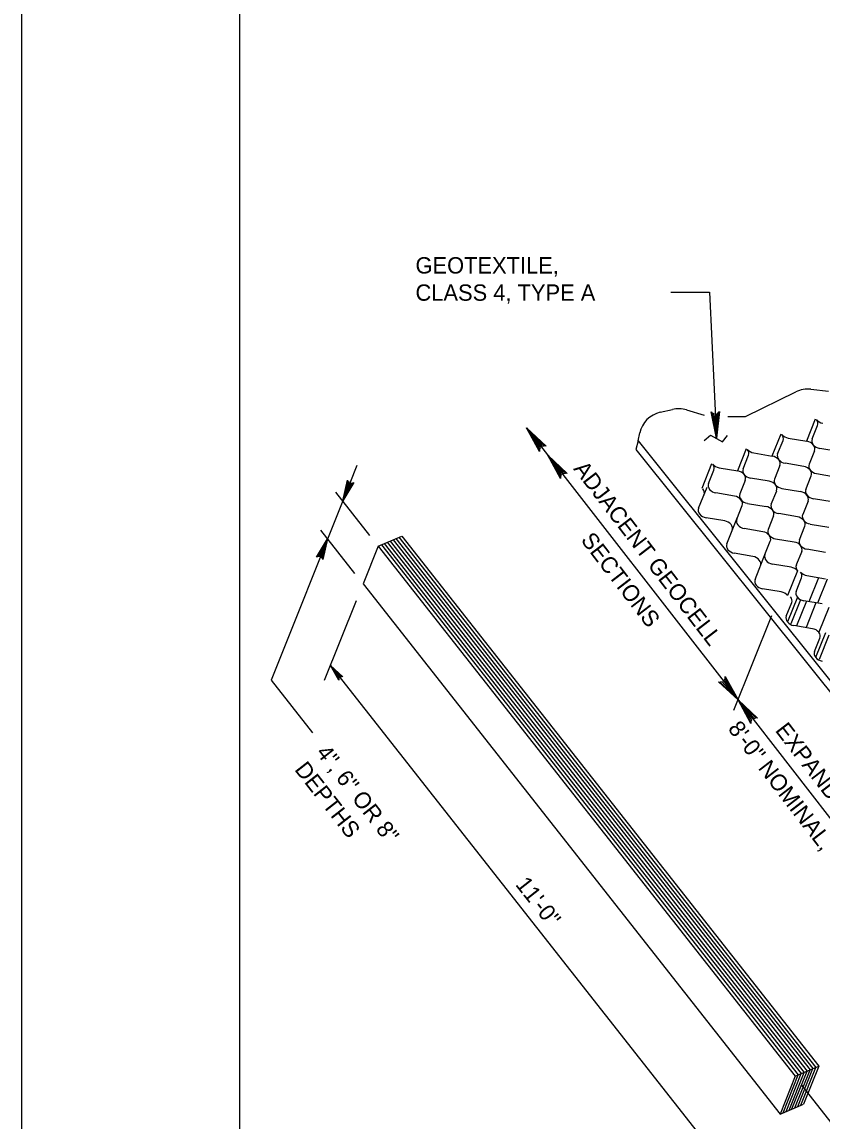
# Model space of a CAD drawing. Extents: x 638850 to 644908, y 297188 to 298900.
# Drawn here: x 638850.4 to 638997.2, y 298222.9 to 298424.5 of the extents above; entities that cross this region are included whole.
import ezdxf

# ---------------------------------------------------------------- set-up
doc = ezdxf.new("R2010")
doc.units = 0
for name, color, linetype in [('1', 7, 'Continuous'), ('10', 7, 'Continuous'), ('2', 7, 'Continuous'), ('3', 7, 'Continuous'), ('6', 7, 'Continuous'), ('PLT-BNDY', 7, 'Continuous')]:
    doc.layers.add(name, color=color, linetype=linetype)

msp = doc.modelspace()

# ---------------------------------------------------------------- linework, layer by layer
at = {"layer": '1'}
for p, q in [((638890.44, 298068.53), (638890.44, 298632.53)), ((638969.46, 298374.92), (638976.61, 298374.92)), ((638976.61, 298374.92), (638977.86, 298348.18)), ((638995.18, 298357.12), (638998.42, 298356.77)), ((638983.21, 298352.11), (638992.43, 298356.64)), ((638967.54, 298352.92), (638969.78, 298353.44)), ((638972.38, 298353.35), (638975.59, 298352.37)), ((638979.96, 298352.11), (638983.21, 298352.11)), ((638963.47, 298347.69), (638963.78, 298349.12)), ((638963.47, 298347.69), (638963.08, 298346.1))]:
    msp.add_line(p, q, dxfattribs=at)
for points in [[(638978.23, 298352.81), (638977.9, 298352.63), (638977.86, 298348.18), (638978.23, 298352.81), (638978.42, 298353.06), (638977.86, 298348.18), (638977.44, 298352.6), (638977.1, 298352.75), (638977.86, 298348.18), (638976.87, 298352.99), (638977.1, 298352.75)], [(638945.39, 298346.04), (638945.55, 298346.38), (638943.02, 298350.04), (638945.39, 298346.04), (638945.37, 298345.73), (638943.02, 298350.04), (638945.91, 298346.67), (638946.27, 298346.74), (638943.02, 298350.04), (638946.6, 298346.68), (638946.27, 298346.74)], [(638975.59, 298347.73), (638976.75, 298348.71), (638978.98, 298347.47), (638979.87, 298348.63)], [(638949.27, 298341.05), (638949.43, 298341.39), (638946.9, 298345.04), (638949.27, 298341.05), (638949.26, 298340.74), (638946.9, 298345.04), (638949.79, 298341.68), (638950.15, 298341.75), (638946.9, 298345.04), (638950.48, 298341.69), (638950.15, 298341.75)], [(638911.08, 298339.9), (638910.79, 298339.87), (638909.28, 298336.65), (638911.08, 298339.9), (638911.31, 298340.02), (638909.28, 298336.65), (638910.44, 298340.01), (638910.24, 298340.23), (638909.28, 298336.65), (638910.15, 298340.48), (638910.24, 298340.23)], [(638904.7, 298326.45), (638905, 298326.48), (638906.51, 298329.71), (638904.7, 298326.45), (638904.48, 298326.34), (638906.51, 298329.71), (638905.35, 298326.35), (638905.55, 298326.13), (638906.51, 298329.71), (638905.64, 298325.88), (638905.55, 298326.13)], [(638908.55, 298303.97), (638908.65, 298304.18), (638907.05, 298306.47), (638908.55, 298303.97), (638908.55, 298303.77), (638907.05, 298306.47), (638908.88, 298304.36), (638909.11, 298304.41), (638907.05, 298306.47), (638909.31, 298304.37), (638909.11, 298304.41)], [(638979.44, 298304.11), (638979.29, 298303.77), (638981.82, 298300.12), (638979.44, 298304.11), (638979.46, 298304.42), (638981.82, 298300.12), (638978.92, 298303.48), (638978.56, 298303.41), (638981.82, 298300.12), (638978.23, 298303.47), (638978.56, 298303.41)], [(638984.19, 298296.12), (638984.35, 298296.46), (638981.82, 298300.12), (638984.19, 298296.12), (638984.18, 298295.81), (638981.82, 298300.12), (638984.72, 298296.75), (638985.08, 298296.82), (638981.82, 298300.12), (638985.4, 298296.76), (638985.08, 298296.82)]]:
    msp.add_lwpolyline(points, dxfattribs=at)
for centre, start, end in [((638994.64, 298352.15), 83.8263, 116.1882), ((638970.91, 298348.57), 72.9319, 103.0527), ((638968.67, 298348.05), 103.0527, 167.6683)]:
    msp.add_arc(centre, 5, start, end, dxfattribs=at)
at = {"layer": '10'}
for p, q in [((638916.91, 298328.83), (638993.42, 298231.56)), ((638917.45, 298329.06), (638993.96, 298231.79)), ((638917.98, 298329.29), (638994.49, 298232.02)), ((638918.52, 298329.52), (638995.03, 298232.25)), ((638919.05, 298329.75), (638995.56, 298232.48)), ((638919.59, 298329.98), (638996.1, 298232.71)), ((638916.38, 298328.6), (638992.88, 298231.33)), ((638991.71, 298225.08), (638994.49, 298232.02)), ((638992.25, 298225.31), (638995.03, 298232.25)), ((638992.78, 298225.54), (638995.56, 298232.48)), ((638993.32, 298225.77), (638996.1, 298232.71)), ((638990.11, 298224.39), (638992.88, 298231.33)), ((638990.64, 298224.62), (638993.42, 298231.56)), ((638991.18, 298224.85), (638993.96, 298231.79))]:
    msp.add_line(p, q, dxfattribs=at)
at = {"layer": '2'}
for p, q in [((638996, 298351.63), (638994.39, 298347.61)), ((638995.42, 298348.01), (638996.42, 298350.49)), ((638989.66, 298348.9), (638988.05, 298344.88)), ((638989.08, 298345.29), (638990.07, 298347.76)), ((638991.04, 298348.18), (638994.46, 298347.6)), ((638983.31, 298346.18), (638981.7, 298342.15)), ((638982.74, 298342.56), (638983.73, 298345.03)), ((638984.7, 298345.45), (638988.11, 298344.87)), ((638995.84, 298345.86), (638994.84, 298343.39)), ((639000.22, 298345.7), (638996.8, 298346.28)), ((638976.97, 298343.45), (638975.15, 298338.91)), ((638989.49, 298343.14), (638988.5, 298340.66)), ((638993.88, 298342.97), (638990.46, 298343.55)), ((638976.39, 298339.83), (638977.39, 298342.31)), ((638978.35, 298342.72), (638981.77, 298342.14)), ((638994.26, 298338.77), (638995.25, 298341.24)), ((638996.22, 298341.66), (638999.64, 298341.08)), ((638974.58, 298335.29), (638976.13, 298339.15)), ((638983.15, 298340.41), (638982.16, 298337.93)), ((638987.53, 298340.25), (638984.12, 298340.83)), ((638989.87, 298338.93), (638993.29, 298338.35)), ((638981.19, 298337.52), (638977.77, 298338.1)), ((638987.92, 298336.04), (638988.91, 298338.51)), ((638999.06, 298336.46), (638995.64, 298337.04)), ((638981.57, 298333.31), (638982.57, 298335.79)), ((638983.53, 298336.2), (638986.95, 298335.62)), ((638994.67, 298336.62), (638993.68, 298334.14)), ((638979.37, 298332.98), (638975.96, 298333.56)), ((638979.76, 298328.77), (638981.72, 298333.66)), ((638988.33, 298333.89), (638987.34, 298331.42)), ((638992.71, 298333.73), (638989.29, 298334.31)), ((638986.37, 298331), (638982.95, 298331.58)), ((638993.09, 298329.52), (638994.09, 298332)), ((638995.05, 298332.41), (638998.47, 298331.83)), ((638915.81, 298328.35), (638920.12, 298330.2)), ((638920.12, 298330.2), (638996.62, 298232.93)), ((638986.75, 298326.79), (638987.74, 298329.27)), ((638988.71, 298329.68), (638992.13, 298329.11)), ((638915.81, 298328.35), (638913.03, 298321.41)), ((638915.81, 298328.35), (638992.31, 298231.09)), ((638984.55, 298326.46), (638981.13, 298327.04)), ((638984.94, 298322.25), (638986.88, 298327.11)), ((638993.51, 298327.37), (638992.51, 298324.9)), ((638997.89, 298327.21), (638994.47, 298327.79)), ((638991.55, 298324.48), (638988.13, 298325.06)), ((638992.72, 298323.82), (638990.9, 298319.29)), ((638994.45, 298322.94), (638997.87, 298322.37)), ((638913.03, 298321.41), (638989.54, 298224.15)), ((638992.49, 298320.05), (638993.48, 298322.53)), ((638996.58, 298322.56), (638994.82, 298318.16)), ((638998.16, 298322.29), (638996.4, 298317.89)), ((638989.73, 298319.94), (638986.31, 298320.52)), ((638992.7, 298318.98), (638990.88, 298314.44)), ((638990.67, 298315.51), (638991.66, 298317.99)), ((638993.27, 298318.52), (638991.5, 298314.08)), ((638994.36, 298318.24), (638992.55, 298313.7)), ((638997.28, 298317.74), (638993.87, 298318.32)), ((638996.1, 298317.94), (638994.29, 298313.4)), ((638998.46, 298317.08), (638996.64, 298312.54)), ((638995.47, 298313.2), (638992.05, 298313.78)), ((638995.85, 298308.99), (638996.84, 298311.47)), ((638997.87, 298312.46), (638996.06, 298307.92)), ((638998.45, 298312), (638996.68, 298307.56)), ((638992.31, 298231.09), (638996.62, 298232.93)), ((638996.62, 298232.93), (638993.85, 298225.99)), ((638992.31, 298231.09), (638989.54, 298224.15)), ((638989.54, 298224.15), (638993.85, 298225.99))]:
    msp.add_line(p, q, dxfattribs=at)
for centre, start_param, end_param in [((638994.91, 298351), 3.045062, 3.936083), ((638997.51, 298352.12), 0.794491, 1.685512), ((638988.57, 298348.27), 3.045062, 3.936083), ((638991.17, 298349.39), 0.794491, 1.685512), ((638994.33, 298346.38), 3.936083, 4.827105), ((638996.93, 298347.5), 6.186654, 7.077676), ((638982.22, 298345.55), 3.045062, 3.936083), ((638984.83, 298346.67), 0.794491, 1.685512), ((638990.59, 298344.77), 6.186654, 7.077676), ((638994.33, 298346.38), 3.045062, 3.936083), ((638996.93, 298347.5), 0.794491, 1.685512), ((638975.88, 298342.82), 3.045062, 3.936083), ((638978.48, 298343.94), 0.794491, 1.685512), ((638987.99, 298343.65), 3.936083, 4.827105), ((638987.99, 298343.65), 3.045062, 3.936083), ((638990.59, 298344.77), 0.794491, 1.685512), ((638993.75, 298341.76), 3.936083, 4.827105), ((638996.35, 298342.88), 6.186654, 7.077676), ((638981.64, 298340.92), 3.936083, 4.827105), ((638984.24, 298342.04), 6.186654, 7.077676), ((638981.64, 298340.92), 3.045062, 3.936083), ((638984.24, 298342.04), 0.794491, 1.685512), ((638993.75, 298341.76), 3.045062, 3.936083), ((638996.35, 298342.88), 0.794491, 1.685512), ((638977.9, 298339.32), 6.186654, 7.077676), ((638987.4, 298339.03), 3.936083, 4.827105), ((638990.01, 298340.15), 6.186654, 7.077676), ((638987.4, 298339.03), 3.045062, 3.936083), ((638990.01, 298340.15), 0.794491, 1.685512), ((638974.07, 298338.28), 3.045062, 3.936083), ((638977.9, 298339.32), 0.794491, 1.685512), ((638981.06, 298336.3), 3.936083, 4.827105), ((638983.66, 298337.42), 6.186654, 7.077676), ((638993.16, 298337.13), 3.936083, 4.827105), ((638995.77, 298338.25), 6.186654, 7.077676), ((638993.16, 298337.13), 3.045062, 3.936083), ((638995.77, 298338.25), 0.794491, 1.685512), ((638976.08, 298334.78), 6.186654, 7.077676), ((638981.06, 298336.3), 3.045062, 3.936083), ((638983.66, 298337.42), 0.794491, 1.685512), ((638986.82, 298334.41), 3.936083, 4.827105), ((638989.42, 298335.53), 6.186654, 7.077676), ((638986.82, 298334.41), 3.045062, 3.936083), ((638989.42, 298335.53), 0.794491, 1.685512), ((638976.08, 298334.78), 0.794491, 1.685512), ((638979.24, 298331.76), 3.936083, 4.827105), ((638983.08, 298332.8), 6.186654, 7.077676), ((638992.58, 298332.51), 3.936083, 4.827105), ((638995.18, 298333.63), 6.186654, 7.077676), ((638992.58, 298332.51), 3.045062, 3.936083), ((638995.18, 298333.63), 0.794491, 1.685512), ((638979.24, 298331.76), 3.045062, 3.936083), ((638983.08, 298332.8), 0.794491, 1.685512), ((638986.24, 298329.78), 3.936083, 4.827105), ((638988.84, 298330.9), 6.186654, 7.077676), ((638986.24, 298329.78), 3.045062, 3.936083), ((638988.84, 298330.9), 0.794491, 1.685512), ((638992, 298327.89), 3.936083, 4.827105), ((638994.6, 298329.01), 6.186654, 7.077676), ((638981.26, 298328.26), 6.186654, 7.077676), ((638981.26, 298328.26), 0.794491, 1.685512), ((638988.26, 298326.28), 6.186654, 7.077676), ((638992, 298327.89), 3.045062, 3.936083), ((638994.6, 298329.01), 0.794491, 1.685512), ((638984.42, 298325.24), 3.936083, 4.827105), ((638984.42, 298325.24), 3.045062, 3.936083), ((638988.26, 298326.28), 0.794491, 1.685512), ((638994.02, 298324.38), 6.186654, 7.077676), ((638991.42, 298323.27), 3.936083, 4.827105), ((638991.98, 298323.04), 3.045062, 3.936083), ((638994.58, 298324.16), 0.794491, 1.685512), ((638986.44, 298321.74), 6.186654, 7.077676), ((638986.44, 298321.74), 0.794491, 1.685512), ((638989.6, 298318.73), 3.936083, 4.827105), ((638990.16, 298318.5), 3.045062, 3.936083), ((638994, 298319.54), 6.186654, 7.077676), ((638994, 298319.54), 0.794491, 1.685512), ((638992.18, 298315), 6.186654, 7.077676), ((638992.18, 298315), 0.794491, 1.685512), ((638995.34, 298311.98), 3.936083, 4.827105), ((638995.34, 298311.98), 3.045062, 3.936083), ((638997.36, 298308.48), 6.186654, 7.077676), ((638997.36, 298308.48), 0.794491, 1.685512)]:
    msp.add_ellipse(centre, major_axis=(-1.54, 0.4), ratio=0.764477, start_param=start_param, end_param=end_param, dxfattribs=at)
at = {"layer": '6'}
for p, q in [((638943.02, 298350.04), (638981.82, 298300.12)), ((638963.47, 298347.69), (639039.96, 298252.03)), ((638963.08, 298346.1), (639039.57, 298250.44)), ((638911.89, 298343.15), (638909.28, 298336.65)), ((638914.29, 298330.28), (638908.04, 298338.23)), ((638909.28, 298336.65), (638896.13, 298303.77)), ((638911.51, 298323.34), (638905.26, 298331.29)), ((638905.96, 298303.74), (638911.8, 298318.35)), ((638981.07, 298298.24), (638988.02, 298315.62)), ((638907.05, 298306.47), (638983.56, 298209.2)), ((638896.13, 298303.77), (638903.73, 298294.1)), ((638981.82, 298300.12), (639034.58, 298232.23)), ((638993.47, 298229.43), (639010.95, 298207.19))]:
    msp.add_line(p, q, dxfattribs=at)
at = {"layer": 'PLT-BNDY'}
msp.add_lwpolyline([(638850.44, 298647.53), (639691.44, 298647.53), (639691.44, 298053.53), (638850.44, 298053.53)], close=True, dxfattribs=at)

# ---------------------------------------------------------------- texts
at = {"layer": '1'}
for s, p in [('GEOTEXTILE, ', (638922.64, 298378.37)), ('CLASS 4, TYPE A', (638922.64, 298373.37))]:
    msp.add_text(s, height=3, dxfattribs=at).set_placement(p)
at = {"layer": '3'}
for s, rotation, p in [('ADJACENT GEOCELL', 307.532, (638951.52, 298342.51)), ('SECTIONS', 307.532, (638952.85, 298329.43)), ('8\'-0" NOMINAL,', 307.532, (638979.84, 298294.83)), ('EXPANDED SECTION WIDTH', 307.532, (638988.51, 298294.52)), ('4", 6" OR 8"', 308.0221, (638904.27, 298290.41)), ('DEPTHS', 308.0221, (638900.33, 298287.33)), ('11\'-0"', 308.1871, (638940.85, 298266.23))]:
    msp.add_text(s, height=3, rotation=rotation, dxfattribs=at).set_placement(p)

doc.saveas('drawing.dxf')
